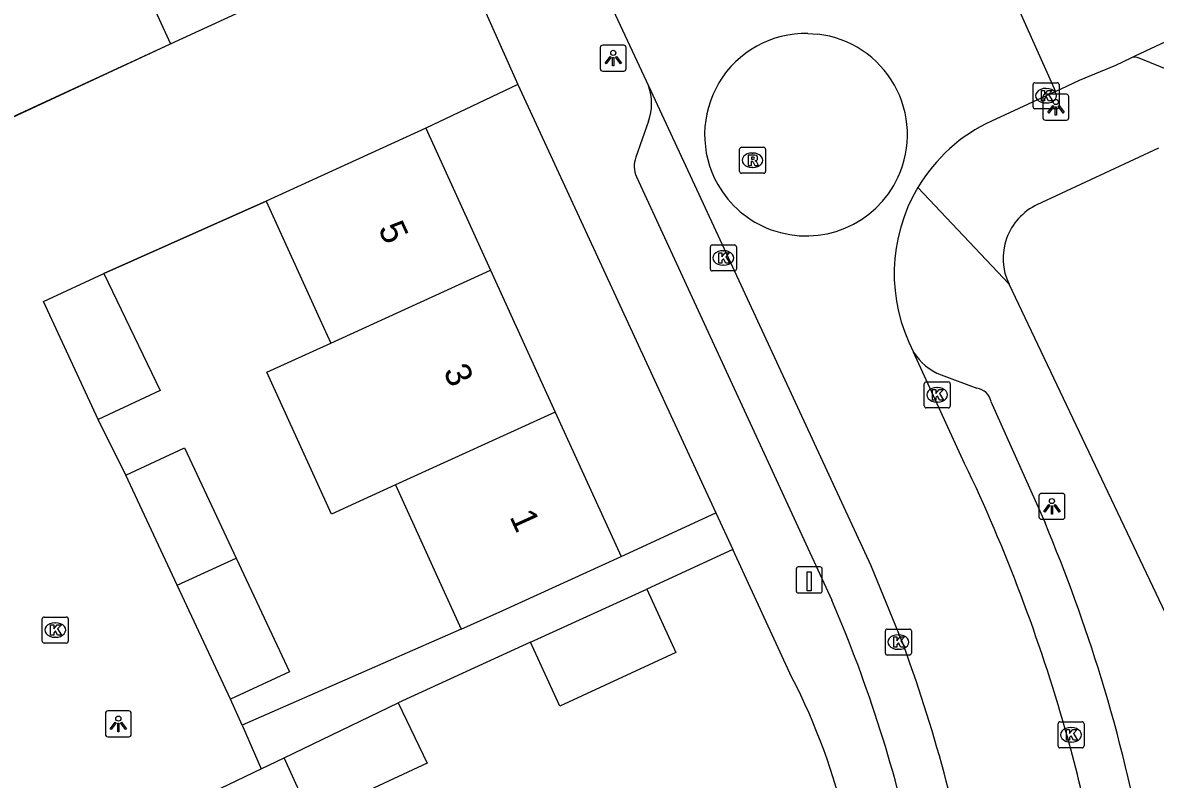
# Model space of a CAD drawing. Extents: x 160037 to 160839, y 385326 to 386441.
# Drawn here: x 160406.28 to 160449.86, y 386102.99 to 386132.11 of the extents above; entities that cross this region are included whole.
import ezdxf

# ---------------------------------------------------------------- set-up
doc = ezdxf.new("R2010")
doc.units = 0
for name, color, linetype in [('IMGEO_Kolk', 7, 'Continuous'), ('IMGEO_Laadpaal', 7, 'Continuous'), ('IMGEO_Lichtpunt', 7, 'Continuous'), ('IMGEO_Muur', 7, 'Continuous'), ('IMGEO_Pand', 7, 'Continuous'), ('IMGEO_Pand_nummerreeks', 7, 'Continuous'), ('IMGEO_Rijbaan_lokaal_open', 7, 'Continuous'), ('IMGEO_Rioolput', 7, 'Continuous'), ('IMGEO_Voetpad_open', 7, 'Continuous')]:
    doc.layers.add(name, color=color, linetype=linetype)

msp = doc.modelspace()

# ---------------------------------------------------------------- linework, layer by layer
at = {"layer": 'IMGEO_Kolk'}
for p, q in [((160445.159, 386128.876), (160445.159, 386129.728)), ((160445.234, 386129.802), (160446.086, 386129.802)), ((160446.16, 386129.728), (160446.16, 386128.876)), ((160445.647, 386129.582), (160445.672, 386129.582)), ((160445.67, 386129.022), (160445.645, 386129.022)), ((160446.086, 386128.802), (160445.234, 386128.802)), ((160432.744, 386122.631), (160432.744, 386123.483)), ((160432.819, 386123.557), (160433.671, 386123.557)), ((160433.232, 386123.337), (160433.257, 386123.337)), ((160433.745, 386123.483), (160433.745, 386122.631)), ((160433.255, 386122.777), (160433.23, 386122.777)), ((160433.671, 386122.557), (160432.819, 386122.557)), ((160440.972, 386117.362), (160440.972, 386118.214)), ((160441.047, 386118.288), (160441.899, 386118.288)), ((160441.46, 386118.068), (160441.485, 386118.068)), ((160441.973, 386118.214), (160441.973, 386117.362)), ((160441.483, 386117.508), (160441.458, 386117.508)), ((160441.899, 386117.288), (160441.047, 386117.288)), ((160407.113, 386109.236), (160407.965, 386109.236)), ((160407.038, 386108.31), (160407.038, 386109.162)), ((160407.526, 386109.016), (160407.551, 386109.016)), ((160408.039, 386109.162), (160408.039, 386108.31)), ((160407.549, 386108.456), (160407.524, 386108.456)), ((160439.476, 386107.848), (160439.476, 386108.7)), ((160439.551, 386108.774), (160440.403, 386108.774)), ((160439.964, 386108.554), (160439.989, 386108.554)), ((160440.477, 386108.7), (160440.477, 386107.848)), ((160407.965, 386108.236), (160407.113, 386108.236)), ((160439.987, 386107.994), (160439.962, 386107.994)), ((160440.403, 386107.774), (160439.551, 386107.774)), ((160446.12, 386104.276), (160446.12, 386105.128)), ((160446.195, 386105.202), (160447.047, 386105.202)), ((160446.608, 386104.982), (160446.633, 386104.982)), ((160447.121, 386105.128), (160447.121, 386104.276)), ((160447.047, 386104.202), (160446.195, 386104.202)), ((160446.631, 386104.422), (160446.606, 386104.422))]:
    msp.add_line(p, q, dxfattribs=at)
for points in [[(160445.159, 386128.876), (160445.159, 386129.728)], [(160445.234, 386129.802), (160446.086, 386129.802)], [(160446.16, 386129.728), (160446.16, 386128.876)], [(160445.48, 386129.502), (160445.603, 386129.502), (160445.603, 386129.351), (160445.733, 386129.502), (160445.897, 386129.502), (160445.751, 386129.351), (160445.904, 386129.102), (160445.752, 386129.102), (160445.667, 386129.266), (160445.603, 386129.199), (160445.603, 386129.102), (160445.48, 386129.102), (160445.48, 386129.502)], [(160446.086, 386128.802), (160445.234, 386128.802)], [(160432.744, 386122.631), (160432.744, 386123.483)], [(160432.819, 386123.557), (160433.671, 386123.557)], [(160433.065, 386123.257), (160433.188, 386123.257), (160433.188, 386123.106), (160433.318, 386123.257), (160433.482, 386123.257), (160433.336, 386123.106), (160433.489, 386122.857), (160433.337, 386122.857), (160433.252, 386123.021), (160433.188, 386122.954), (160433.188, 386122.857), (160433.065, 386122.857), (160433.065, 386123.257)], [(160433.745, 386123.483), (160433.745, 386122.631)], [(160433.671, 386122.557), (160432.819, 386122.557)], [(160440.972, 386117.362), (160440.972, 386118.214)], [(160441.047, 386118.288), (160441.899, 386118.288)], [(160441.293, 386117.988), (160441.416, 386117.988), (160441.416, 386117.837), (160441.546, 386117.988), (160441.71, 386117.988), (160441.564, 386117.837), (160441.717, 386117.588), (160441.565, 386117.588), (160441.48, 386117.752), (160441.416, 386117.685), (160441.416, 386117.588), (160441.293, 386117.588), (160441.293, 386117.988)], [(160441.973, 386118.214), (160441.973, 386117.362)], [(160441.899, 386117.288), (160441.047, 386117.288)], [(160407.113, 386109.236), (160407.965, 386109.236)], [(160407.038, 386108.31), (160407.038, 386109.162)], [(160407.359, 386108.936), (160407.482, 386108.936), (160407.482, 386108.785), (160407.612, 386108.936), (160407.776, 386108.936), (160407.63, 386108.785), (160407.783, 386108.536), (160407.631, 386108.536), (160407.546, 386108.7), (160407.482, 386108.633), (160407.482, 386108.536), (160407.359, 386108.536), (160407.359, 386108.936)], [(160408.039, 386109.162), (160408.039, 386108.31)], [(160439.476, 386107.848), (160439.476, 386108.7)], [(160439.551, 386108.774), (160440.403, 386108.774)], [(160439.797, 386108.474), (160439.92, 386108.474), (160439.92, 386108.323), (160440.05, 386108.474), (160440.214, 386108.474), (160440.068, 386108.323), (160440.221, 386108.074), (160440.069, 386108.074), (160439.984, 386108.238), (160439.92, 386108.171), (160439.92, 386108.074), (160439.797, 386108.074), (160439.797, 386108.474)], [(160440.477, 386108.7), (160440.477, 386107.848)], [(160407.965, 386108.236), (160407.113, 386108.236)], [(160440.403, 386107.774), (160439.551, 386107.774)], [(160446.12, 386104.276), (160446.12, 386105.128)], [(160446.195, 386105.202), (160447.047, 386105.202)], [(160446.441, 386104.902), (160446.564, 386104.902), (160446.564, 386104.751), (160446.694, 386104.902), (160446.858, 386104.902), (160446.712, 386104.751), (160446.865, 386104.502), (160446.713, 386104.502), (160446.628, 386104.666), (160446.564, 386104.599), (160446.564, 386104.502), (160446.441, 386104.502), (160446.441, 386104.902)], [(160447.121, 386105.128), (160447.121, 386104.276)], [(160447.047, 386104.202), (160446.195, 386104.202)]]:
    msp.add_lwpolyline(points, dxfattribs=at)
for centre, start, end in [((160445.236, 386129.726), 91.552, 178.448), ((160445.236, 386129.726), 91.552, 178.448), ((160446.084, 386129.726), 1.552, 88.448), ((160446.084, 386129.726), 1.552, 88.448), ((160445.236, 386128.878), 181.552, 268.448), ((160445.236, 386128.878), 181.552, 268.448), ((160446.084, 386128.878), 271.552, 358.448), ((160446.084, 386128.878), 271.552, 358.448), ((160432.821, 386123.481), 91.552, 178.448), ((160432.821, 386123.481), 91.552, 178.448), ((160433.669, 386123.481), 1.552, 88.448), ((160433.669, 386123.481), 1.552, 88.448), ((160432.821, 386122.633), 181.552, 268.448), ((160432.821, 386122.633), 181.552, 268.448), ((160433.669, 386122.633), 271.552, 358.448), ((160433.669, 386122.633), 271.552, 358.448), ((160441.049, 386118.212), 91.552, 178.448), ((160441.049, 386118.212), 91.552, 178.448), ((160441.897, 386118.212), 1.552, 88.448), ((160441.897, 386118.212), 1.552, 88.448), ((160441.049, 386117.364), 181.552, 268.448), ((160441.049, 386117.364), 181.552, 268.448), ((160441.897, 386117.364), 271.552, 358.448), ((160441.897, 386117.364), 271.552, 358.448), ((160407.115, 386109.16), 91.552, 178.448), ((160407.115, 386109.16), 91.552, 178.448), ((160407.963, 386109.16), 1.552, 88.448), ((160407.963, 386109.16), 1.552, 88.448), ((160439.553, 386108.698), 91.552, 178.448), ((160439.553, 386108.698), 91.552, 178.448), ((160440.401, 386108.698), 1.552, 88.448), ((160440.401, 386108.698), 1.552, 88.448), ((160407.115, 386108.312), 181.552, 268.448), ((160407.115, 386108.312), 181.552, 268.448), ((160407.963, 386108.312), 271.552, 358.448), ((160407.963, 386108.312), 271.552, 358.448), ((160439.553, 386107.85), 181.552, 268.448), ((160439.553, 386107.85), 181.552, 268.448), ((160440.401, 386107.85), 271.552, 358.448), ((160440.401, 386107.85), 271.552, 358.448), ((160446.197, 386105.126), 91.552, 178.448), ((160446.197, 386105.126), 91.552, 178.448), ((160447.045, 386105.126), 1.552, 88.448), ((160447.045, 386105.126), 1.552, 88.448), ((160446.197, 386104.278), 181.552, 268.448), ((160446.197, 386104.278), 181.552, 268.448), ((160447.045, 386104.278), 271.552, 358.448), ((160447.045, 386104.278), 271.552, 358.448)]:
    msp.add_arc(centre, 0.0765, start, end, dxfattribs=at)
for centre, major_axis, ratio, start_param, end_param in [((160445.646, 386129.302), (-0.387, 0.002), 0.722429, 4.712389, 7.853982), ((160445.671, 386129.302), (-0.39, 0.002), 0.717154, 1.570796, 4.712389), ((160433.231, 386123.057), (-0.387, 0.002), 0.722429, 4.712389, 7.853982), ((160433.256, 386123.057), (-0.39, 0.002), 0.717154, 1.570796, 4.712389), ((160441.459, 386117.788), (-0.387, 0.002), 0.722429, 4.712389, 7.853982), ((160441.484, 386117.788), (-0.39, 0.002), 0.717154, 1.570796, 4.712389), ((160407.525, 386108.736), (-0.387, 0.002), 0.722429, 4.712389, 7.853982), ((160407.55, 386108.736), (-0.39, 0.002), 0.717154, 1.570796, 4.712389), ((160439.963, 386108.274), (-0.387, 0.002), 0.722429, 4.712389, 7.853982), ((160439.988, 386108.274), (-0.39, 0.002), 0.717154, 1.570796, 4.712389), ((160446.607, 386104.702), (-0.387, 0.002), 0.722429, 4.712389, 7.853982), ((160446.632, 386104.702), (-0.39, 0.002), 0.717154, 1.570796, 4.712389)]:
    msp.add_ellipse(centre, major_axis=major_axis, ratio=ratio, start_param=start_param, end_param=end_param, dxfattribs=at)
at = {"layer": 'IMGEO_Laadpaal'}
for p, q in [((160436.048, 386111.082), (160436.048, 386110.241)), ((160436.048, 386111.082), (160436.048, 386110.241)), ((160436.964, 386111.166), (160436.123, 386111.166)), ((160436.964, 386111.166), (160436.123, 386111.166)), ((160437.048, 386110.25), (160437.048, 386111.091)), ((160437.048, 386110.25), (160437.048, 386111.091)), ((160436.132, 386110.166), (160436.973, 386110.166)), ((160436.132, 386110.166), (160436.973, 386110.166))]:
    msp.add_line(p, q, dxfattribs=at)
msp.add_lwpolyline([(160436.463, 386110.979), (160436.623, 386110.979), (160436.623, 386110.246), (160436.463, 386110.246), (160436.463, 386110.979)], dxfattribs=at)
for centre, start, end in [((160436.126, 386111.088), 92.4484, 184.2845), ((160436.126, 386111.088), 92.4484, 184.2845), ((160436.97, 386111.088), 2.4484, 94.2845), ((160436.97, 386111.088), 2.4484, 94.2845), ((160436.126, 386110.244), 182.4484, 274.2845), ((160436.126, 386110.244), 182.4484, 274.2845), ((160436.97, 386110.244), 272.4484, 4.2845), ((160436.97, 386110.244), 272.4484, 4.2845)]:
    msp.add_arc(centre, 0.0779, start, end, dxfattribs=at)
at = {"layer": 'IMGEO_Lichtpunt'}
for p, q in [((160428.509, 386131.151), (160428.509, 386130.344)), ((160428.509, 386131.151), (160428.509, 386130.344)), ((160429.411, 386131.246), (160428.603, 386131.246)), ((160429.411, 386131.246), (160428.603, 386131.246)), ((160429.505, 386130.344), (160429.505, 386131.151)), ((160429.505, 386130.344), (160429.505, 386131.151)), ((160428.603, 386130.25), (160429.411, 386130.25)), ((160428.603, 386130.25), (160429.411, 386130.25)), ((160446.442, 386129.356), (160445.634, 386129.356)), ((160446.442, 386129.356), (160445.634, 386129.356)), ((160445.54, 386129.261), (160445.54, 386128.454)), ((160445.54, 386129.261), (160445.54, 386128.454)), ((160446.536, 386128.454), (160446.536, 386129.261)), ((160446.536, 386128.454), (160446.536, 386129.261)), ((160445.634, 386128.36), (160446.442, 386128.36)), ((160445.634, 386128.36), (160446.442, 386128.36)), ((160445.387, 386113.902), (160445.387, 386113.095)), ((160445.387, 386113.902), (160445.387, 386113.095)), ((160446.289, 386113.997), (160445.481, 386113.997)), ((160446.289, 386113.997), (160445.481, 386113.997)), ((160446.383, 386113.095), (160446.383, 386113.902)), ((160446.383, 386113.095), (160446.383, 386113.902)), ((160445.481, 386113.001), (160446.289, 386113.001)), ((160445.481, 386113.001), (160446.289, 386113.001)), ((160409.468, 386105.529), (160409.468, 386104.722)), ((160409.468, 386105.529), (160409.468, 386104.722)), ((160410.37, 386105.624), (160409.562, 386105.624)), ((160410.37, 386105.624), (160409.562, 386105.624)), ((160410.464, 386104.722), (160410.464, 386105.529)), ((160410.464, 386104.722), (160410.464, 386105.529)), ((160409.562, 386104.628), (160410.37, 386104.628)), ((160409.562, 386104.628), (160410.37, 386104.628))]:
    msp.add_line(p, q, dxfattribs=at)
for points in [[(160428.883, 386130.815), (160428.922, 386130.787), (160428.734, 386130.525), (160428.696, 386130.552), (160428.883, 386130.815)], [(160428.985, 386130.767), (160429.032, 386130.767), (160429.032, 386130.445), (160428.985, 386130.445), (160428.985, 386130.767)], [(160429.095, 386130.787), (160429.133, 386130.814), (160429.32, 386130.552), (160429.281, 386130.524), (160429.095, 386130.787)], [(160445.914, 386128.925), (160445.953, 386128.897), (160445.765, 386128.635), (160445.727, 386128.662), (160445.914, 386128.925)], [(160446.016, 386128.877), (160446.063, 386128.877), (160446.063, 386128.555), (160446.016, 386128.555), (160446.016, 386128.877)], [(160446.126, 386128.897), (160446.164, 386128.924), (160446.351, 386128.662), (160446.312, 386128.634), (160446.126, 386128.897)], [(160445.761, 386113.566), (160445.8, 386113.538), (160445.612, 386113.276), (160445.574, 386113.303), (160445.761, 386113.566)], [(160445.863, 386113.518), (160445.91, 386113.518), (160445.91, 386113.196), (160445.863, 386113.196), (160445.863, 386113.518)], [(160445.973, 386113.538), (160446.011, 386113.565), (160446.198, 386113.303), (160446.159, 386113.275), (160445.973, 386113.538)], [(160409.842, 386105.193), (160409.881, 386105.165), (160409.693, 386104.903), (160409.655, 386104.93), (160409.842, 386105.193)], [(160409.944, 386105.145), (160409.991, 386105.145), (160409.991, 386104.823), (160409.944, 386104.823), (160409.944, 386105.145)], [(160410.054, 386105.165), (160410.092, 386105.192), (160410.279, 386104.93), (160410.24, 386104.902), (160410.054, 386105.165)]]:
    msp.add_lwpolyline(points, dxfattribs=at)
for centre in [(160429.008, 386130.949), (160446.039, 386129.059), (160445.886, 386113.7), (160409.967, 386105.327)]:
    msp.add_circle(centre, 0.0994, dxfattribs=at)
for centre, start, end in [((160428.603, 386131.151), 90, 180), ((160428.603, 386131.151), 90, 180), ((160429.411, 386131.151), 0, 90), ((160429.411, 386131.151), 0, 90), ((160428.603, 386130.344), 180, 270), ((160428.603, 386130.344), 180, 270), ((160429.411, 386130.344), 270, 0), ((160429.411, 386130.344), 270, 360), ((160445.634, 386129.261), 90, 180), ((160445.634, 386129.261), 90, 180), ((160446.442, 386129.261), 0, 90), ((160446.442, 386129.261), 0, 90), ((160445.634, 386128.454), 180, 270), ((160445.634, 386128.454), 180, 270), ((160446.442, 386128.454), 270, 0), ((160446.442, 386128.454), 270, 360), ((160445.481, 386113.902), 90, 180), ((160445.481, 386113.902), 90, 180), ((160446.289, 386113.902), 0, 90), ((160446.289, 386113.902), 0, 90), ((160445.481, 386113.095), 180, 270), ((160445.481, 386113.095), 180, 270), ((160446.289, 386113.095), 270, 0), ((160446.289, 386113.095), 270, 360), ((160409.562, 386105.529), 90, 180), ((160409.562, 386105.529), 90, 180), ((160410.37, 386105.529), 0, 90), ((160410.37, 386105.529), 0, 90), ((160409.562, 386104.722), 180, 270), ((160409.562, 386104.722), 180, 270), ((160410.37, 386104.722), 270, 0), ((160410.37, 386104.722), 270, 360)]:
    msp.add_arc(centre, 0.0946, start, end, dxfattribs=at)
at = {"layer": 'IMGEO_Muur'}
for points in [[(160403.852, 386127.522), (160411.975, 386131.304)], [(160415.648, 386125.246), (160409.409, 386122.458)]]:
    msp.add_lwpolyline(points, dxfattribs=at)
at = {"layer": 'IMGEO_Pand'}
for points in [[(160409.395, 386136.911), (160411.975, 386131.304)], [(160411.975, 386131.304), (160418.804, 386134.454)], [(160421.798, 386128.049), (160415.648, 386125.246)], [(160421.798, 386128.049), (160424.289, 386122.582)], [(160415.648, 386125.246), (160417.721, 386120.697), (160418.14, 386119.778)], [(160409.187, 386116.84), (160407.081, 386121.378), (160409.409, 386122.458)], [(160409.409, 386122.458), (160411.58, 386117.951), (160409.187, 386116.84)], [(160418.14, 386119.778), (160424.289, 386122.582)], [(160424.289, 386122.582), (160426.777, 386117.122)], [(160420.628, 386114.319), (160418.164, 386113.196), (160415.676, 386118.655), (160418.14, 386119.778)], [(160426.777, 386117.122), (160420.628, 386114.319)], [(160426.777, 386117.122), (160429.309, 386111.567)], [(160410.25, 386114.69), (160412.509, 386115.748), (160414.5, 386111.496)], [(160412.23, 386110.461), (160410.25, 386114.69)], [(160420.628, 386114.319), (160423.16, 386108.764)], [(160412.23, 386110.461), (160414.5, 386111.496)], [(160414.5, 386111.496), (160416.546, 386107.127), (160414.287, 386106.069)], [(160423.16, 386108.764), (160424.76, 386109.493), (160429.309, 386111.567)], [(160414.287, 386106.069), (160412.23, 386110.461)], [(160430.306, 386110.303), (160431.411, 386107.877), (160426.947, 386105.811), (160425.83, 386108.266)], [(160425.83, 386108.266), (160430.306, 386110.303)], [(160416.341, 386103.82), (160420.737, 386105.935)], [(160420.737, 386105.935), (160421.854, 386103.613), (160417.385, 386101.527)], [(160415.458, 386103.395), (160416.341, 386103.82)], [(160417.385, 386101.527), (160416.341, 386103.82)], [(160412.008, 386101.736), (160415.458, 386103.395)]]:
    msp.add_lwpolyline(points, dxfattribs=at)
at = {"layer": 'IMGEO_Rijbaan_lokaal_open'}
for points in [[(160448.936, 386130.762), (160449.091, 386130.835), (160456.466, 386134.298), (160482.402, 386146.356), (160500, 386154.507), (160503.949, 386156.335), (160514.984, 386161.455)], [(160422.466, 386136.188), (160422.608, 386135.869), (160424.91, 386130.686), (160425.332, 386129.735)], [(160443.987, 386134.037), (160446.018, 386129.468)], [(160429.005, 386132.593), (160430.361, 386129.684)], [(160436.496, 386131.695), (160436.878, 386131.669)], [(160404.111, 386127.663), (160411.975, 386131.304)], [(160446.018, 386129.468), (160446.949, 386129.9), (160448.344, 386130.483), (160448.936, 386130.762)], [(160425.332, 386129.735), (160421.798, 386128.049)], [(160430.361, 386129.684), (160432.294, 386125.514), (160438.916, 386111.225), (160440.209, 386108.051)], [(160446.018, 386129.468), (160443.558, 386128.327)], [(160409.409, 386122.458), (160415.648, 386125.246)], [(160442.528, 386115.151), (160440.565, 386119.435)], [(160410.25, 386114.69), (160409.187, 386116.84)], [(160414.725, 386105.07), (160414.287, 386106.069)], [(160414.725, 386105.07), (160415.458, 386103.395)]]:
    msp.add_lwpolyline(points, dxfattribs=at)
for centre, radius, start, end in [((160436.418, 386127.802), 3.894, 88.8493, 209.4208), ((160436.43, 386127.799), 3.896, 335.3734, 83.3926), ((160446.298, 386122.452), 6.483, 115.0047, 149.2132), ((160436.416, 386127.798), 3.89, 209.3876, 249.8898), ((160436.429, 386127.799), 3.896, 249.7097, 335.3753), ((160446.292, 386122.456), 6.475, 149.2178, 207.8163), ((160383.708, 386087.066), 65.181, 15.85251, 25.52321), ((160386.166, 386088.26), 57.552, 9.388, 20.11323), ((160399.418, 386091.395), 48.886, 6.5797, 16.001)]:
    msp.add_arc(centre, radius, start, end, dxfattribs=at)
at = {"layer": 'IMGEO_Rioolput'}
for p, q in [((160433.867, 386126.39), (160433.867, 386127.242)), ((160433.942, 386127.316), (160434.794, 386127.316)), ((160434.355, 386127.096), (160434.38, 386127.096)), ((160434.868, 386127.242), (160434.868, 386126.39)), ((160434.794, 386126.316), (160433.942, 386126.316)), ((160434.378, 386126.536), (160434.353, 386126.536))]:
    msp.add_line(p, q, dxfattribs=at)
for points in [[(160433.867, 386126.39), (160433.867, 386127.242)], [(160433.942, 386127.316), (160434.794, 386127.316)], [(160434.868, 386127.242), (160434.868, 386126.39)], [(160434.456, 386127.014), (160434.204, 386127.016), (160434.204, 386126.616)], [(160434.204, 386126.616), (160434.328, 386126.616), (160434.328, 386126.778), (160434.339, 386126.778)], [(160434.382, 386126.935), (160434.328, 386126.935), (160434.328, 386126.854)], [(160434.328, 386126.854), (160434.38, 386126.854)], [(160434.386, 386126.749), (160434.457, 386126.616), (160434.597, 386126.616), (160434.532, 386126.742)], [(160434.794, 386126.316), (160433.942, 386126.316)]]:
    msp.add_lwpolyline(points, dxfattribs=at)
for centre, radius, start, end in [((160433.944, 386127.24), 0.0765, 91.552, 178.448), ((160433.944, 386127.24), 0.0765, 91.552, 178.448), ((160434.792, 386127.24), 0.0765, 1.552, 88.448), ((160434.792, 386127.24), 0.0765, 1.552, 88.448), ((160434.338, 386126.725), 0.0533, 26.0293, 88.6989), ((160434.364, 386127.043), 0.19, 274.7715, 282.9687), ((160434.388, 386126.839), 0.0964, 77.0061, 93.1865), ((160434.402, 386126.896), 0.0378, 276.6634, 79.6772), ((160434.455, 386126.904), 0.109, 350.3612, 89.416), ((160434.453, 386126.904), 0.112, 277.5842, 350.9817), ((160434.437, 386126.689), 0.108, 29.5134, 73.7905), ((160433.944, 386126.392), 0.0765, 181.552, 268.448), ((160433.944, 386126.392), 0.0765, 181.552, 268.448), ((160434.792, 386126.392), 0.0765, 271.552, 358.448), ((160434.792, 386126.392), 0.0765, 271.552, 358.448)]:
    msp.add_arc(centre, radius, start, end, dxfattribs=at)
for centre, major_axis, ratio, start_param, end_param in [((160434.354, 386126.816), (-0.387, 0.002), 0.722429, 4.712389, 7.853982), ((160434.379, 386126.816), (-0.39, 0.002), 0.717154, 1.570796, 4.712389)]:
    msp.add_ellipse(centre, major_axis=major_axis, ratio=ratio, start_param=start_param, end_param=end_param, dxfattribs=at)
at = {"layer": 'IMGEO_Voetpad_open'}
for points in [[(160451.234, 386129.936), (160449.242, 386130.741)], [(160425.332, 386129.735), (160432.953, 386113.252)], [(160430.361, 386128.317), (160429.875, 386126.932)], [(160445.324, 386125.11), (160449.995, 386127.289)], [(160429.898, 386126.178), (160437.415, 386109.879)], [(160444.235, 386122.046), (160440.729, 386125.77)], [(160453.089, 386103.425), (160444.235, 386122.046)], [(160441.625, 386118.557), (160443.002, 386118.043)], [(160443.541, 386117.536), (160445.622, 386112.867)], [(160429.309, 386111.567), (160432.953, 386113.252)], [(160432.953, 386113.252), (160433.61, 386111.831)], [(160433.61, 386111.831), (160430.306, 386110.303)], [(160435.884, 386106.912), (160433.61, 386111.831)], [(160423.16, 386108.764), (160414.725, 386105.07)], [(160425.83, 386108.266), (160420.737, 386105.935)]]:
    msp.add_lwpolyline(points, dxfattribs=at)
for centre, radius, start, end in [((160449.064, 386130.388), 0.396, 63.2707, 108.8775), ((160428.539, 386129.001), 1.946, 339.4346, 20.5654), ((160430.817, 386126.583), 1.004, 159.6853, 203.8091), ((160446.295, 386123.039), 2.287, 115.1256, 205.7421), ((160442.363, 386120.527), 2.104, 211.2711, 249.4589), ((160442.902, 386117.396), 0.655, 12.3311, 81.1734), ((160380.344, 386085.87), 70.64, 17.31845, 22.46885), ((160389.499, 386089.13), 52.216, 11.7097, 23.4144), ((160414.387, 386095.831), 24.185, 12.8317, 27.2698), ((160391.854, 386089.795), 58.485, 10.04637, 17.00413)]:
    msp.add_arc(centre, radius, start, end, dxfattribs=at)

# ---------------------------------------------------------------- texts
at = {"layer": 'IMGEO_Pand_nummerreeks'}
for s, rotation, p in [('5', 294.4992, (160419.951, 386124.192)), ('3', 294.4995, (160422.455, 386118.698)), ('1', 294.4992, (160425.006, 386113.1))]:
    msp.add_text(s, height=1, rotation=rotation, dxfattribs=at).set_placement(p)

doc.saveas('drawing.dxf')
